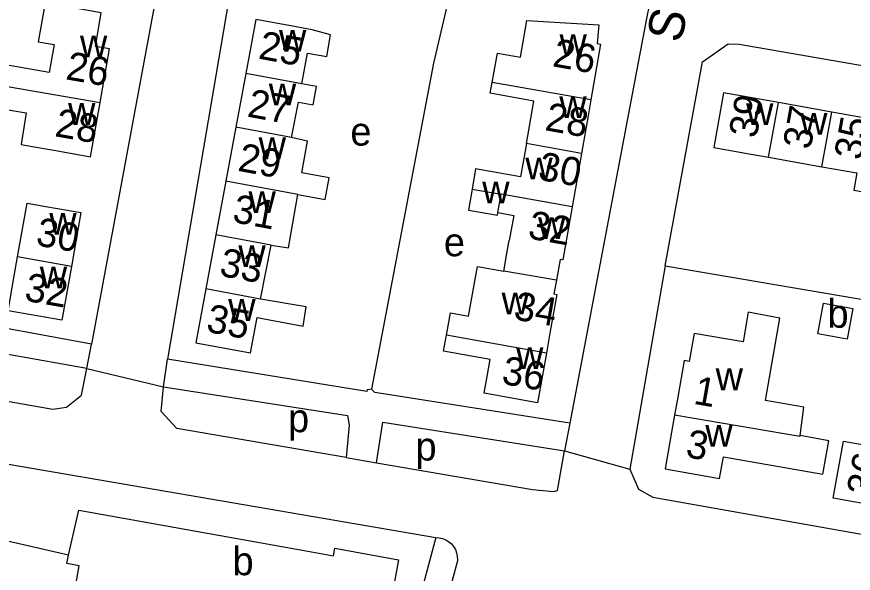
# Model space of a CAD drawing. Extents: x 163012 to 165277, y 382513 to 383987.
# Drawn here: x 163959.5 to 164077.5, y 383376 to 383454.5 of the extents above; entities that cross this region are included whole.
import ezdxf

# ---------------------------------------------------------------- set-up
doc = ezdxf.new("R2010")
doc.units = 0
for name, color, linetype in [('BLT_Basislijn', 7, 'Continuous'), ('BLT_Bebouwing', 7, 'Continuous'), ('BLT_Centroide', 7, 'Continuous'), ('BLT_Huisnummer', 7, 'Continuous'), ('BLT_Huisnummer_ tussenligend', 7, 'Continuous'), ('BLT_Onderverdeling_panden', 7, 'Continuous'), ('BLT_Straatnaam', 7, 'Continuous'), ('BLT_Vlakafsluiter', 7, 'Continuous')]:
    doc.layers.add(name, color=color, linetype=linetype)

msp = doc.modelspace()

# ---------------------------------------------------------------- linework, layer by layer
at = {"layer": 'BLT_Basislijn'}
for p, q in [((163979.39, 383458.92), (163970.02, 383408.33)), ((163970.02, 383408.33), (163910.41, 383419.28)), ((163969.33, 383404.89), (163970.02, 383408.33)), ((163980.17, 383402.3), (163980.74, 383406.23)), ((164037.5, 383397.22), (164036.75, 383393.31)), ((164005.94, 383392.35), (164010.24, 383391.59)), ((164021.64, 383377.78), (164009.18, 383330.82))]:
    msp.add_line(p, q, dxfattribs=at)
for points in [[(164010.7, 383548.9), (163989.74, 383458.94), (163980.74, 383406.23)], [(164023.15, 383468.88), (164018.26, 383447.94), (164009.51, 383402.01)], [(164050.01, 383462.55), (164048.34, 383454.24), (164037.5, 383397.22)], [(164050.98, 383419.37), (164056.22, 383448.16), (164059.87, 383450.68), (164061.38, 383450.64), (164155.88, 383434.3), (164187.08, 383433.77)], [(164050.98, 383419.37), (164045.97, 383390.71)], [(164050.98, 383419.37), (164154.35, 383401.79), (164187.08, 383401.73)], [(163969.33, 383404.89), (163939.68, 383410.16), (163938.52, 383403.72)], [(164009.51, 383402.01), (164008.91, 383401.91), (164008.84, 383401.65), (163980.74, 383406.23)], [(163938.52, 383403.72), (163964.56, 383399.17), (163966.46, 383399.47), (163968.58, 383401.16), (163969.33, 383404.89)], [(164005.94, 383392.35), (163982.03, 383396.44), (163979.86, 383398.83), (163980.17, 383402.3)], [(163980.17, 383402.3), (164006.15, 383398.29), (164006.37, 383396.9), (164005.94, 383392.35)], [(164037.5, 383397.22), (164010.01, 383401.53), (164009.51, 383402.01)], [(163906.92, 383348.35), (163906.88, 383348.73), (163907.35, 383350.8), (163918.78, 383398.18), (164018.58, 383381.08)], [(164010.24, 383391.59), (164011.14, 383397.36), (164036.75, 383393.31)], [(164010.24, 383391.59), (164032.22, 383387.86), (164035.25, 383387.58), (164035.79, 383387.71), (164036.75, 383393.31)], [(164045.97, 383390.71), (164047.18, 383387.88), (164049.21, 383386.77), (164108.39, 383376.3), (164187.08, 383375.35)], [(163966.78, 383378.58), (163921.84, 383388.9), (163914.98, 383362.07)], [(164018.58, 383381.08), (164008.06, 383341.81), (163972.43, 383347.89)], [(164018.58, 383381.08), (164019.07, 383381.05), (164019.55, 383380.94), (164020.01, 383380.75), (164020.42, 383380.49), (164020.79, 383380.17), (164021.11, 383379.79), (164021.36, 383379.37), (164021.53, 383378.91), (164021.63, 383378.43), (164021.65, 383377.94), (164021.64, 383377.78)]]:
    msp.add_lwpolyline(points, dxfattribs=at)
at = {"layer": 'BLT_Bebouwing'}
for p, q in [((163991.79, 383446.52), (163990.38, 383438.92)), ((164032.45, 383442.61), (164026.28, 383443.71)), ((164031.38, 383436.61), (164032.45, 383442.61)), ((164040.46, 383442.77), (164040.08, 383440.54)), ((164074.46, 383441.05), (164066.93, 383442.39)), ((164082.02, 383439.7), (164074.46, 383441.05)), ((164040.08, 383440.54), (164039.15, 383435.23)), ((163990.38, 383438.92), (163988.96, 383431.32)), ((164039.15, 383435.23), (164038.3, 383430.32)), ((164065.56, 383434.7), (164073.09, 383433.36)), ((163988.96, 383431.32), (163987.55, 383423.73)), ((164038.3, 383430.32), (164037.84, 383427.7)), ((164037.84, 383427.7), (164036.53, 383420.21)), ((163987.55, 383423.73), (163986.14, 383416.13)), ((163993.88, 383414.69), (163995.34, 383422.28)), ((164036.14, 383420.28), (164035.62, 383417.34)), ((164036.53, 383420.21), (164036.14, 383420.28)), ((164035.62, 383417.34), (164035.27, 383415.42)), ((164035.67, 383415.35), (164034.75, 383410.19)), ((164035.27, 383415.42), (164035.67, 383415.35)), ((164034.75, 383410.19), (164034.2, 383407.09)), ((164069.99, 383395.44), (164070.55, 383399.47)), ((164050.96, 383390.77), (164058.65, 383389.42))]:
    msp.add_line(p, q, dxfattribs=at)
for points in [[(163971.22, 383442.4), (163972.55, 383449.97), (163970.56, 383450.32), (163971.39, 383455.05), (163963.47, 383456.44), (163962.5, 383450.96), (163964.73, 383450.57), (163964.04, 383446.65), (163957.86, 383447.74), (163957.34, 383444.8)], [(163999.7, 383445.05), (164000.51, 383449.36), (164003.21, 383448.89), (164003.75, 383451.96), (164001.15, 383452.63), (163998.12, 383453.2), (163993.2, 383454.11), (163991.79, 383446.52)], [(164026.55, 383445.22), (164027.29, 383449.37), (164030.54, 383448.79), (164031.46, 383453.95), (164041.58, 383453.35), (164041.38, 383450.73), (164041.84, 383450.65), (164040.46, 383442.77)], [(163957.34, 383444.8), (163956.79, 383441.63), (163960.79, 383440.93), (163960.07, 383436.49)], [(163998.24, 383437.46), (163999.23, 383442.47), (164001.29, 383442.08), (164001.77, 383444.65), (163999.7, 383445.05)], [(164026.28, 383443.71), (164026.55, 383445.22)], [(164066.93, 383442.39), (164059.21, 383443.76), (164057.84, 383436.08), (164062.8, 383435.19), (164065.56, 383434.7)], [(163960.07, 383436.49), (163962.19, 383436.12), (163964.96, 383435.63), (163969.88, 383434.77), (163971.22, 383442.4)], [(163999.14, 383429.46), (164003, 383428.74), (164003.56, 383431.79), (163999.68, 383432.51), (164000.48, 383436.98), (163998.24, 383437.46)], [(164031.38, 383436.61), (164030.56, 383431.95), (164024.22, 383433.08), (164023.71, 383430.21)], [(164073.09, 383433.36), (164078, 383432.48), (164077.57, 383430.05), (164080.3, 383429.6)], [(164023.71, 383430.21), (164023.19, 383427.25), (164027.3, 383426.52), (164027.36, 383426.89)], [(163995.34, 383422.28), (163997.83, 383421.9), (163999.14, 383429.46)], [(163959.58, 383420.64), (163960.91, 383428.23), (163963.58, 383427.76), (163968.5, 383426.89), (163967.17, 383419.31)], [(164027.36, 383426.89), (164029.59, 383426.5), (164028.95, 383422.94)], [(164028.19, 383418.63), (164028.68, 383421.4), (164028.95, 383422.94)], [(163967.17, 383419.31), (163965.84, 383411.73), (163958.25, 383413.06), (163959.11, 383417.98), (163959.58, 383420.64)], [(164023.22, 383412.3), (164024.47, 383419.27), (164028.19, 383418.63)], [(163986.14, 383416.13), (163984.73, 383408.54), (163992.45, 383407.1), (163993.37, 383412.09), (163999.86, 383410.88), (164000.29, 383413.61), (163993.88, 383414.69)], [(164020.09, 383409.6), (164020.65, 383412.76), (164023.22, 383412.3)], [(164070.55, 383399.47), (164065.14, 383400.41), (164067.12, 383411.99), (164062.68, 383412.83), (164061.95, 383408.65), (164055.05, 383409.85), (164054.36, 383405.9), (164053.64, 383406.03), (164052.75, 383400.89)], [(164019.69, 383407.34), (164020.09, 383409.6)], [(164034.2, 383407.09), (164032.95, 383400.08), (164025.43, 383401.41), (164026.28, 383406.17), (164019.69, 383407.34)], [(164052.75, 383400.89), (164052.29, 383398.34)], [(164052.29, 383398.34), (164051.86, 383395.93), (164050.96, 383390.77)], [(164058.65, 383389.42), (164059.18, 383392.47), (164073.21, 383390.01), (164074.04, 383394.73), (164069.99, 383395.44)], [(164082.29, 383385.27), (164074.68, 383386.64), (164075.56, 383391.56), (164076.12, 383394.64), (164083.73, 383393.28)], [(163966.78, 383378.58), (163968.21, 383384.92), (164000, 383379.27)], [(164000, 383379.27), (164004.15, 383378.51), (164004.34, 383379.57), (164013.31, 383377.95), (164011.3, 383366.9), (164005.9, 383367.89), (164004.83, 383361.98), (164005.98, 383361.77), (164008, 383356.11), (164004.17, 383351.59), (164000, 383352.33)], [(163967.81, 383374.39), (163968.29, 383377.1), (163966.51, 383377.42), (163966.78, 383378.58)]]:
    msp.add_lwpolyline(points, dxfattribs=at)
msp.add_lwpolyline([(164073.31, 383414.13), (164077.45, 383413.36), (164076.65, 383409.02), (164072.51, 383409.78)], close=True, dxfattribs=at)
at = {"layer": 'BLT_Onderverdeling_panden'}
for p, q in [((163999.7, 383445.05), (163991.79, 383446.52)), ((163957.34, 383444.8), (163971.22, 383442.4)), ((164040.46, 383442.77), (164026.55, 383445.22)), ((164065.56, 383434.7), (164066.93, 383442.39)), ((164073.09, 383433.36), (164074.46, 383441.05)), ((163998.24, 383437.46), (163990.38, 383438.92)), ((164039.15, 383435.23), (164031.38, 383436.61)), ((163999.14, 383429.46), (163988.96, 383431.32)), ((164023.71, 383430.21), (164027.82, 383429.48)), ((164027.36, 383426.89), (164027.82, 383429.48)), ((164037.84, 383427.7), (164027.82, 383429.48)), ((163995.34, 383422.28), (163987.55, 383423.73)), ((163967.17, 383419.31), (163959.58, 383420.64)), ((164035.62, 383417.34), (164028.19, 383418.63)), ((163993.88, 383414.69), (163986.14, 383416.13)), ((164034.2, 383407.09), (164020.09, 383409.6))]:
    msp.add_line(p, q, dxfattribs=at)
msp.add_lwpolyline([(164069.99, 383395.44), (164069.98, 383395.34), (164052.29, 383398.34)], dxfattribs=at)
at = {"layer": 'BLT_Vlakafsluiter'}
for p, q in [((163969.33, 383404.89), (163980.17, 383402.3)), ((164036.75, 383393.31), (164045.97, 383390.71))]:
    msp.add_line(p, q, dxfattribs=at)

# ---------------------------------------------------------------- texts
at = {"layer": 'BLT_Centroide'}
for s, p in [('w', (163996.46, 383449.56)), ('w', (163968.38, 383448.78)), ('w', (164036.05, 383448.97)), ('w', (163995.03, 383442)), ('w', (164036.02, 383440.22)), ('w', (163966.7, 383439.25)), ('w', (164062.38, 383439.22)), ('w', (164070, 383437.88)), ('e', (164006.54, 383436.33)), ('w', (163993.59, 383434.41)), ('w', (164031.23, 383431.56)), ('w', (164025.14, 383428.18)), ('w', (163992.16, 383426.81)), ('w', (163964.05, 383423.77)), ('w', (164033.02, 383423.17)), ('e', (164019.73, 383420.73)), ('w', (163990.73, 383419.22)), ('w', (163962.71, 383416.19)), ('w', (163989.3, 383411.62)), ('w', (164027.88, 383412.53)), ('b', (164073.87, 383410.66)), ('w', (164029.92, 383404.84)), ('w', (164058.08, 383401.85)), ('p', (163997.75, 383395.93)), ('w', (164056.62, 383393.88)), ('p', (164015.73, 383391.93)), ('b', (163989.91, 383375.77))]:
    msp.add_text(s, height=4, dxfattribs=at).set_placement(p)
at = {"layer": 'BLT_Huisnummer'}
for s, rotation, p in [('25', 349.4709, (163993.43, 383448.62)), ('26', 349.9096, (164034.93, 383447.53)), ('26', 350.0434, (163966.24, 383445.7)), ('37', 79.8887, (164071.47, 383435.66)), ('28', 350.0365, (163964.7, 383437.67)), ('29', 349.475, (163990.52, 383432.8)), ('30', 349.9107, (164032.88, 383431.56)), ('30', 350.039, (163962.02, 383422.3)), ('32', 350.039, (163960.41, 383414.5)), ('35', 349.4673, (163986.06, 383410.11)), ('36', 349.9133, (164027.75, 383402.78)), ('1', 350.0237, (164054.83, 383399.95)), ('3', 350.0756, (164053.73, 383392.44)), ('36', 79.8117, (164080.47, 383386.78))]:
    msp.add_text(s, height=4, rotation=rotation, dxfattribs=at).set_placement(p)
at = {"layer": 'BLT_Huisnummer_ tussenligend'}
for s, rotation, p in [('27', 349.4709, (163991.86, 383440.44)), ('39', 79.8887, (164063.84, 383437.25)), ('28', 349.9096, (164033.86, 383438.52)), ('35', 79.8887, (164078.7, 383434.17)), ('31', 349.475, (163989.76, 383425.58)), ('32', 349.9107, (164031.46, 383423.28)), ('33', 349.475, (163987.92, 383418.01)), ('34', 349.9107, (164029.43, 383411.87))]:
    msp.add_text(s, height=4, rotation=rotation, dxfattribs=at).set_placement(p)
at = {"layer": 'BLT_Straatnaam'}
msp.add_text('SIMON VAN DER STELSTRAAT', height=5, rotation=77.1247, dxfattribs=at).set_placement((164053.15, 383450.66))

doc.saveas('drawing.dxf')
